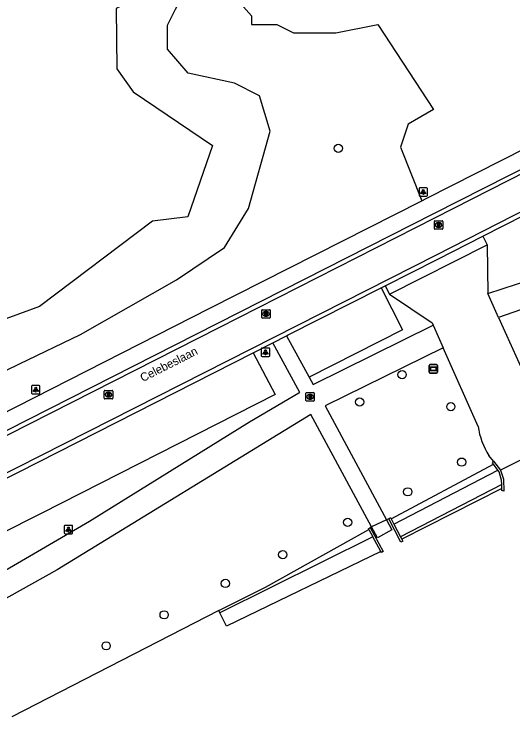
# Model space of a CAD drawing. Extents: x 162880 to 165536, y 384011 to 385179.
# Drawn here: x 163406.8 to 163466, y 384366.8 to 384450.2 of the extents above; entities that cross this region are included whole.
import ezdxf

# ---------------------------------------------------------------- set-up
doc = ezdxf.new("R2010")
doc.units = 0
for name, color, linetype in [('IMGEO_Boom', 7, 'Continuous'), ('IMGEO_Brandkraan', 7, 'Continuous'), ('IMGEO_Erf', 7, 'Continuous'), ('IMGEO_Grasland_agrarisch', 7, 'Continuous'), ('IMGEO_Lichtpunt', 7, 'Continuous'), ('IMGEO_Loofbos', 7, 'Continuous'), ('IMGEO_Meer_plas_ven_vijver', 7, 'Continuous'), ('IMGEO_Muur', 7, 'Continuous'), ('IMGEO_Openbare_ruimte_label', 7, 'Continuous'), ('IMGEO_Parkeervlak_open', 7, 'Continuous'), ('IMGEO_Reclamebord', 7, 'Continuous'), ('IMGEO_Rijbaan_lokaal_gesloten', 7, 'Continuous'), ('IMGEO_Rijbaan_lokaal_open', 7, 'Continuous'), ('IMGEO_Rioolput', 7, 'Continuous'), ('IMGEO_Voetpad_open', 7, 'Continuous'), ('IMGEO_Waterloop', 7, 'Continuous')]:
    doc.layers.add(name, color=color, linetype=linetype)

msp = doc.modelspace()

# ---------------------------------------------------------------- linework, layer by layer
at = {"layer": 'IMGEO_Boom'}
for centre in [(163445.317, 384434.285), (163452.884, 384407.426), (163447.841, 384404.175), (163458.665, 384403.621), (163459.957, 384397.041), (163453.557, 384393.511), (163446.421, 384389.889), (163438.716, 384386.059), (163431.908, 384382.643), (163424.634, 384378.918), (163417.752, 384375.234)]:
    msp.add_circle(centre, 0.489, dxfattribs=at)
at = {"layer": 'IMGEO_Brandkraan'}
for p, q in [((163441.458, 384404.366), (163441.458, 384405.218)), ((163441.533, 384405.292), (163442.385, 384405.292)), ((163441.946, 384405.072), (163441.971, 384405.072)), ((163442.459, 384405.218), (163442.459, 384404.366)), ((163442.385, 384404.292), (163441.533, 384404.292)), ((163441.969, 384404.512), (163441.944, 384404.512))]:
    msp.add_line(p, q, dxfattribs=at)
for points in [[(163441.458, 384404.366), (163441.458, 384405.218)], [(163441.533, 384405.292), (163442.385, 384405.292)], [(163442.459, 384405.218), (163442.459, 384404.366)], [(163442.385, 384404.292), (163441.533, 384404.292)], [(163441.806, 384404.992), (163441.806, 384404.592), (163442.019, 384404.592)], [(163442.037, 384404.992), (163441.806, 384404.992)], [(163441.985, 384404.911), (163441.931, 384404.911), (163441.931, 384404.835)], [(163441.931, 384404.835), (163441.984, 384404.835)], [(163441.993, 384404.759), (163441.931, 384404.759), (163441.931, 384404.678)], [(163441.931, 384404.678), (163441.993, 384404.678)]]:
    msp.add_lwpolyline(points, dxfattribs=at)
for centre, radius, start, end in [((163441.535, 384405.216), 0.0765, 91.55205, 178.44795), ((163441.535, 384405.216), 0.0765, 91.55205, 178.44795), ((163442.383, 384405.216), 0.0765, 1.55205, 88.44795), ((163442.383, 384405.216), 0.0765, 1.55205, 88.44795), ((163441.535, 384404.368), 0.0765, 181.55205, 268.44795), ((163441.535, 384404.368), 0.0765, 181.55205, 268.44795), ((163441.986, 384404.873), 0.0379, 267.82845, 90.93552), ((163441.994, 384404.718), 0.0404, 269.87594, 90.50774), ((163442.025, 384404.843), 0.251, 268.66757, 293.53466), ((163442.041, 384404.847), 0.145, 59.4692, 91.53667), ((163442.066, 384404.894), 0.0922, 285.51372, 58.15012), ((163442.071, 384404.702), 0.105, 301.31148, 78.98903), ((163442.383, 384404.368), 0.0765, 271.55205, 358.44795), ((163442.383, 384404.368), 0.0765, 271.55205, 358.44795)]:
    msp.add_arc(centre, radius, start, end, dxfattribs=at)
for centre, major_axis, ratio, start_param, end_param in [((163441.945, 384404.792), (-0.387, 0.002), 0.722429, 4.712389, 7.853982), ((163441.97, 384404.792), (-0.39, 0.002), 0.717154, 1.570796, 4.712389)]:
    msp.add_ellipse(centre, major_axis=major_axis, ratio=ratio, start_param=start_param, end_param=end_param, dxfattribs=at)
at = {"layer": 'IMGEO_Erf'}
for points in [[(163464.726, 384393.91), (163452.836, 384387.885)], [(163431.249, 384379.155), (163431.11, 384379.435)]]:
    msp.add_lwpolyline(points, dxfattribs=at)
at = {"layer": 'IMGEO_Grasland_agrarisch'}
msp.add_lwpolyline([(163377.571, 384391.429), (163382.825, 384397.527), (163385.976, 384398.831), (163393.529, 384401.958), (163407.482, 384408.714), (163414.696, 384412.208), (163426.093, 384418.689), (163431.791, 384422.504), (163434.64, 384427.147), (163437.213, 384436.34), (163435.972, 384440.523), (163432.985, 384442.04), (163427.471, 384443.189), (163425.036, 384446.039), (163425.036, 384448.914), (163426.001, 384450.82), (163428.012, 384454.481), (163430.096, 384455.339)], dxfattribs=at)
at = {"layer": 'IMGEO_Lichtpunt'}
for p, q in [((163454.893, 384429.505), (163454.893, 384428.698)), ((163454.893, 384429.505), (163454.893, 384428.698)), ((163455.795, 384429.6), (163454.987, 384429.6)), ((163455.795, 384429.6), (163454.987, 384429.6)), ((163455.889, 384428.698), (163455.889, 384429.505)), ((163455.889, 384428.698), (163455.889, 384429.505)), ((163454.987, 384428.604), (163455.795, 384428.604)), ((163454.987, 384428.604), (163455.795, 384428.604)), ((163436.169, 384410.482), (163436.169, 384409.675)), ((163436.169, 384410.482), (163436.169, 384409.675)), ((163437.071, 384410.577), (163436.263, 384410.577)), ((163437.071, 384410.577), (163436.263, 384410.577)), ((163437.165, 384409.675), (163437.165, 384410.482)), ((163437.165, 384409.675), (163437.165, 384410.482)), ((163436.263, 384409.581), (163437.071, 384409.581)), ((163436.263, 384409.581), (163437.071, 384409.581)), ((163408.895, 384406.041), (163408.895, 384405.234)), ((163408.895, 384406.041), (163408.895, 384405.234)), ((163409.797, 384406.136), (163408.989, 384406.136)), ((163409.797, 384406.136), (163408.989, 384406.136)), ((163409.891, 384405.234), (163409.891, 384406.041)), ((163409.891, 384405.234), (163409.891, 384406.041)), ((163408.989, 384405.14), (163409.797, 384405.14)), ((163408.989, 384405.14), (163409.797, 384405.14)), ((163412.776, 384389.437), (163412.776, 384388.63)), ((163412.776, 384389.437), (163412.776, 384388.63)), ((163413.678, 384389.532), (163412.87, 384389.532)), ((163413.678, 384389.532), (163412.87, 384389.532)), ((163413.772, 384388.63), (163413.772, 384389.437)), ((163413.772, 384388.63), (163413.772, 384389.437)), ((163412.87, 384388.536), (163413.678, 384388.536)), ((163412.87, 384388.536), (163413.678, 384388.536))]:
    msp.add_line(p, q, dxfattribs=at)
for points in [[(163455.267, 384429.169), (163455.306, 384429.141), (163455.118, 384428.879), (163455.08, 384428.906), (163455.267, 384429.169)], [(163455.369, 384429.121), (163455.416, 384429.121), (163455.416, 384428.799), (163455.369, 384428.799), (163455.369, 384429.121)], [(163455.479, 384429.141), (163455.517, 384429.168), (163455.704, 384428.906), (163455.665, 384428.878), (163455.479, 384429.141)], [(163436.543, 384410.146), (163436.582, 384410.118), (163436.394, 384409.856), (163436.356, 384409.883), (163436.543, 384410.146)], [(163436.645, 384410.098), (163436.692, 384410.098), (163436.692, 384409.776), (163436.645, 384409.776), (163436.645, 384410.098)], [(163436.755, 384410.118), (163436.793, 384410.145), (163436.98, 384409.883), (163436.941, 384409.855), (163436.755, 384410.118)], [(163409.269, 384405.705), (163409.308, 384405.677), (163409.12, 384405.415), (163409.082, 384405.442), (163409.269, 384405.705)], [(163409.371, 384405.657), (163409.418, 384405.657), (163409.418, 384405.335), (163409.371, 384405.335), (163409.371, 384405.657)], [(163409.481, 384405.677), (163409.519, 384405.704), (163409.706, 384405.442), (163409.667, 384405.414), (163409.481, 384405.677)], [(163413.15, 384389.101), (163413.189, 384389.073), (163413.001, 384388.811), (163412.963, 384388.838), (163413.15, 384389.101)], [(163413.252, 384389.053), (163413.299, 384389.053), (163413.299, 384388.731), (163413.252, 384388.731), (163413.252, 384389.053)], [(163413.362, 384389.073), (163413.4, 384389.1), (163413.587, 384388.838), (163413.548, 384388.81), (163413.362, 384389.073)]]:
    msp.add_lwpolyline(points, dxfattribs=at)
for centre in [(163455.392, 384429.303), (163436.668, 384410.28), (163409.394, 384405.839), (163413.275, 384389.235)]:
    msp.add_circle(centre, 0.0994, dxfattribs=at)
for centre, start, end in [((163454.987, 384429.505), 90, 180), ((163454.987, 384429.505), 90, 180), ((163455.795, 384429.505), 0, 90), ((163455.795, 384429.505), 0, 90), ((163454.987, 384428.698), 180, 270), ((163454.987, 384428.698), 180, 270), ((163455.795, 384428.698), 270, 0), ((163455.795, 384428.698), 270, 360), ((163436.263, 384410.482), 90, 180), ((163436.263, 384410.482), 90, 180), ((163437.071, 384410.482), 0, 90), ((163437.071, 384410.482), 0, 90), ((163436.263, 384409.675), 180, 270), ((163436.263, 384409.675), 180, 270), ((163437.071, 384409.675), 270, 0), ((163437.071, 384409.675), 270, 360), ((163408.989, 384406.041), 90, 180), ((163408.989, 384406.041), 90, 180), ((163409.797, 384406.041), 0, 90), ((163409.797, 384406.041), 0, 90), ((163408.989, 384405.234), 180, 270), ((163408.989, 384405.234), 180, 270), ((163409.797, 384405.234), 270, 0), ((163409.797, 384405.234), 270, 360), ((163412.87, 384389.437), 90, 180), ((163412.87, 384389.437), 90, 180), ((163413.678, 384389.437), 0, 90), ((163413.678, 384389.437), 0, 90), ((163412.87, 384388.63), 180, 270), ((163412.87, 384388.63), 180, 270), ((163413.678, 384388.63), 270, 0), ((163413.678, 384388.63), 270, 360)]:
    msp.add_arc(centre, 0.0946, start, end, dxfattribs=at)
at = {"layer": 'IMGEO_Loofbos'}
for points in [[(163430.274, 384455.401), (163435, 384450), (163435, 384449), (163438, 384449), (163440, 384448), (163445, 384448), (163450, 384449), (163456.631, 384438.913), (163453.612, 384437.161), (163452.693, 384434.423), (163455.223, 384428.073)], [(163451.575, 384390.316), (163463.725, 384396.79)], [(163451.313, 384390.328), (163451.023, 384390.189)], [(163449.263, 384389.349), (163449.105, 384389.273)], [(163431.11, 384379.435), (163436.679, 384382.204), (163448.933, 384389.034)], [(163431.11, 384379.435), (163406.542, 384366.796)]]:
    msp.add_lwpolyline(points, dxfattribs=at)
at = {"layer": 'IMGEO_Meer_plas_ven_vijver'}
msp.add_lwpolyline([(163426.048, 384454.377), (163418.93, 384450.882), (163419.034, 384443.736), (163420.949, 384440.992), (163430.384, 384434.61), (163427.433, 384426.169), (163423.24, 384425.652), (163409.847, 384415.517), (163395.885, 384410.398), (163393.452, 384408.404), (163382.737, 384402.812), (163379.868, 384400.144), (163377.156, 384392.615), (163377.047, 384392.564), (163377.571, 384391.429)], dxfattribs=at)
at = {"layer": 'IMGEO_Muur'}
for points in [[(163463.725, 384396.79), (163463.609, 384396.942), (163463.753, 384397.144)], [(163464.252, 384396.099), (163463.725, 384396.79)], [(163463.753, 384397.144), (163464.573, 384396.089)], [(163464.713, 384394.395), (163464.699, 384394.88), (163464.412, 384395.889), (163464.252, 384396.099)], [(163464.573, 384396.089), (163464.938, 384395.013), (163464.978, 384393.613), (163464.733, 384393.658), (163464.726, 384393.91)], [(163464.726, 384393.91), (163464.713, 384394.395)], [(163451.313, 384390.328), (163451.505, 384390.452), (163451.575, 384390.316)], [(163452.836, 384387.885), (163452.953, 384387.66), (163452.735, 384387.556), (163451.313, 384390.328)], [(163451.575, 384390.316), (163451.899, 384389.691)], [(163448.933, 384389.034), (163448.876, 384389.139), (163449.105, 384389.273)], [(163449.105, 384389.273), (163450.646, 384386.429), (163450.425, 384386.311), (163450.353, 384386.442)], [(163451.899, 384389.691), (163452.693, 384388.16)], [(163448.933, 384389.034), (163449.415, 384388.155)], [(163450.353, 384386.442), (163449.415, 384388.155)], [(163452.693, 384388.16), (163452.836, 384387.885)]]:
    msp.add_lwpolyline(points, dxfattribs=at)
at = {"layer": 'IMGEO_Parkeervlak_open'}
for points in [[(163450.384, 384417.731), (163452.924, 384412.729), (163441.856, 384407.11)], [(163435.219, 384410.006), (163437.817, 384405.06), (163410.112, 384390.976), (163399.869, 384385.833)]]:
    msp.add_lwpolyline(points, dxfattribs=at)
at = {"layer": 'IMGEO_Reclamebord'}
for p, q in [((163456.092, 384407.718), (163456.092, 384408.518)), ((163456.092, 384408.518), (163456.092, 384407.718)), ((163456.192, 384408.618), (163456.982, 384408.618)), ((163456.982, 384408.618), (163456.192, 384408.618)), ((163457.082, 384408.518), (163457.082, 384407.718)), ((163457.082, 384407.718), (163457.082, 384408.518)), ((163456.982, 384407.618), (163456.192, 384407.618)), ((163456.192, 384407.618), (163456.982, 384407.618))]:
    msp.add_line(p, q, dxfattribs=at)
for points in [[(163456.193, 384408.35), (163456.981, 384408.35), (163456.981, 384407.886), (163456.193, 384407.886), (163456.193, 384408.35)], [(163456.258, 384408.285), (163456.258, 384407.951), (163456.916, 384407.951), (163456.916, 384408.285), (163456.258, 384408.285)]]:
    msp.add_lwpolyline(points, dxfattribs=at)
for centre, start, end in [((163456.192, 384408.518), 90, 180), ((163456.192, 384408.518), 90, 180), ((163456.982, 384408.518), 0, 90), ((163456.982, 384408.518), 360, 90), ((163456.192, 384407.718), 180, 270), ((163456.192, 384407.718), 180, 270), ((163456.982, 384407.718), 270, 0), ((163456.982, 384407.718), 270, 0)]:
    msp.add_arc(centre, 0.1, start, end, dxfattribs=at)
at = {"layer": 'IMGEO_Rijbaan_lokaal_gesloten'}
for points in [[(163374.588, 384385.063), (163378.916, 384387.009), (163383.947, 384389.295), (163393.3, 384393.895), (163393.861, 384394.17), (163406.159, 384400.323), (163431.169, 384413.017), (163456.857, 384426.067), (163469.815, 384432.669)], [(163471.637, 384429.105), (163456.941, 384421.625), (163434.919, 384410.458), (163407.231, 384396.416), (163398.126, 384391.858), (163397.114, 384391.355), (163394.252, 384389.942)]]:
    msp.add_lwpolyline(points, dxfattribs=at)
at = {"layer": 'IMGEO_Rijbaan_lokaal_open'}
for points in [[(163533.668, 384464.152), (163515.41, 384456.098), (163511.932, 384454.514), (163507.288, 384452.236), (163456.623, 384426.527), (163430.977, 384413.496), (163405.971, 384400.807), (163393.638, 384394.656), (163392.994, 384394.338), (163383.773, 384389.801), (163378.726, 384387.475), (163374.457, 384385.551)], [(163462.473, 384423.873), (163479.686, 384432.623), (163501.208, 384443.552), (163511.836, 384448.897)], [(163450.879, 384417.982), (163457.107, 384421.146), (163462.473, 384423.873)], [(163462.473, 384423.873), (163462.973, 384422.848)], [(163451.393, 384416.975), (163462.973, 384422.848)], [(163462.973, 384422.848), (163463.064, 384417.05)], [(163439.174, 384412.039), (163439.373, 384412.14), (163450.384, 384417.731)], [(163450.384, 384417.731), (163450.879, 384417.982)], [(163450.879, 384417.982), (163451.393, 384416.975)], [(163451.393, 384416.975), (163456.459, 384413.578), (163456.576, 384413.287)], [(163464.334, 384414.22), (163463.706, 384415.616), (163463.064, 384417.05)], [(163464.334, 384414.22), (163467.327, 384407.562), (163469.798, 384399.69)], [(163456.576, 384413.287), (163457.763, 384410.616)], [(163437.546, 384411.196), (163439.174, 384412.039)], [(163435.219, 384410.006), (163437.546, 384411.196)], [(163461.904, 384401.279), (163457.763, 384410.616)], [(163396.481, 384390.495), (163398.254, 384391.345), (163407.444, 384395.905), (163435.219, 384410.006)], [(163469.819, 384398.681), (163464.573, 384396.089)], [(163463.753, 384397.144), (163463.179, 384397.819)]]:
    msp.add_lwpolyline(points, dxfattribs=at)
msp.add_arc((163470.735, 384402.568), 8.924, 188.30552, 212.15187, dxfattribs=at)
at = {"layer": 'IMGEO_Rioolput'}
for p, q in [((163456.714, 384424.761), (163456.714, 384425.613)), ((163456.789, 384425.687), (163457.641, 384425.687)), ((163457.202, 384425.467), (163457.227, 384425.467)), ((163457.715, 384425.613), (163457.715, 384424.761)), ((163457.641, 384424.687), (163456.789, 384424.687)), ((163457.225, 384424.907), (163457.2, 384424.907)), ((163436.299, 384415.132), (163437.151, 384415.132)), ((163436.224, 384414.206), (163436.224, 384415.058)), ((163436.735, 384414.352), (163436.71, 384414.352)), ((163436.712, 384414.912), (163436.737, 384414.912)), ((163437.225, 384415.058), (163437.225, 384414.206)), ((163437.151, 384414.132), (163436.299, 384414.132)), ((163417.53, 384404.621), (163417.53, 384405.473)), ((163417.605, 384405.547), (163418.457, 384405.547)), ((163418.018, 384405.327), (163418.043, 384405.327)), ((163418.531, 384405.473), (163418.531, 384404.621)), ((163418.457, 384404.547), (163417.605, 384404.547)), ((163418.041, 384404.767), (163418.016, 384404.767))]:
    msp.add_line(p, q, dxfattribs=at)
for points in [[(163456.714, 384424.761), (163456.714, 384425.613)], [(163456.789, 384425.687), (163457.641, 384425.687)], [(163457.303, 384425.385), (163457.051, 384425.387), (163457.051, 384424.987)], [(163457.051, 384424.987), (163457.175, 384424.987), (163457.175, 384425.149), (163457.186, 384425.149)], [(163457.229, 384425.306), (163457.175, 384425.306), (163457.175, 384425.225)], [(163457.175, 384425.225), (163457.227, 384425.225)], [(163457.233, 384425.12), (163457.304, 384424.987), (163457.444, 384424.987), (163457.379, 384425.113)], [(163457.715, 384425.613), (163457.715, 384424.761)], [(163457.641, 384424.687), (163456.789, 384424.687)], [(163436.299, 384415.132), (163437.151, 384415.132)], [(163436.224, 384414.206), (163436.224, 384415.058)], [(163436.813, 384414.83), (163436.561, 384414.832), (163436.561, 384414.432)], [(163436.561, 384414.432), (163436.685, 384414.432), (163436.685, 384414.594), (163436.696, 384414.594)], [(163436.739, 384414.751), (163436.685, 384414.751), (163436.685, 384414.67)], [(163436.685, 384414.67), (163436.737, 384414.67)], [(163436.743, 384414.565), (163436.814, 384414.432), (163436.954, 384414.432), (163436.889, 384414.558)], [(163437.225, 384415.058), (163437.225, 384414.206)], [(163437.151, 384414.132), (163436.299, 384414.132)], [(163417.53, 384404.621), (163417.53, 384405.473)], [(163417.605, 384405.547), (163418.457, 384405.547)], [(163418.119, 384405.245), (163417.867, 384405.247), (163417.867, 384404.847)], [(163418.045, 384405.166), (163417.991, 384405.166), (163417.991, 384405.085)], [(163417.991, 384405.085), (163418.043, 384405.085)], [(163418.531, 384405.473), (163418.531, 384404.621)], [(163418.457, 384404.547), (163417.605, 384404.547)], [(163417.867, 384404.847), (163417.991, 384404.847), (163417.991, 384405.009), (163418.002, 384405.009)], [(163418.049, 384404.98), (163418.12, 384404.847), (163418.26, 384404.847), (163418.195, 384404.973)]]:
    msp.add_lwpolyline(points, dxfattribs=at)
for centre, radius, start, end in [((163456.791, 384425.611), 0.0765, 91.55205, 178.44795), ((163456.791, 384425.611), 0.0765, 91.55205, 178.44795), ((163457.185, 384425.096), 0.0533, 26.02933, 88.69889), ((163457.211, 384425.414), 0.19, 274.7715, 282.96867), ((163457.235, 384425.21), 0.0964, 77.00612, 93.18647), ((163457.249, 384425.267), 0.0378, 276.66336, 79.67722), ((163457.302, 384425.275), 0.109, 350.36119, 89.41601), ((163457.3, 384425.275), 0.112, 277.58423, 350.98172), ((163457.284, 384425.06), 0.108, 29.51342, 73.79051), ((163457.639, 384425.611), 0.0765, 1.55205, 88.44795), ((163457.639, 384425.611), 0.0765, 1.55205, 88.44795), ((163456.791, 384424.763), 0.0765, 181.55205, 268.44795), ((163456.791, 384424.763), 0.0765, 181.55205, 268.44795), ((163457.639, 384424.763), 0.0765, 271.55205, 358.44795), ((163457.639, 384424.763), 0.0765, 271.55205, 358.44795), ((163436.301, 384415.056), 0.0765, 91.55205, 178.44795), ((163436.301, 384415.056), 0.0765, 91.55205, 178.44795), ((163437.149, 384415.056), 0.0765, 1.55205, 88.44795), ((163437.149, 384415.056), 0.0765, 1.55205, 88.44795), ((163436.695, 384414.541), 0.0533, 26.02933, 88.69889), ((163436.721, 384414.859), 0.19, 274.7715, 282.96867), ((163436.745, 384414.655), 0.0964, 77.00612, 93.18647), ((163436.759, 384414.712), 0.0378, 276.66336, 79.67722), ((163436.812, 384414.72), 0.109, 350.36119, 89.41601), ((163436.81, 384414.72), 0.112, 277.58423, 350.98172), ((163436.794, 384414.505), 0.108, 29.51342, 73.79051), ((163436.301, 384414.208), 0.0765, 181.55205, 268.44795), ((163436.301, 384414.208), 0.0765, 181.55205, 268.44795), ((163437.149, 384414.208), 0.0765, 271.55205, 358.44795), ((163437.149, 384414.208), 0.0765, 271.55205, 358.44795), ((163417.607, 384405.471), 0.0765, 91.55205, 178.44795), ((163417.607, 384405.471), 0.0765, 91.55205, 178.44795), ((163418.027, 384405.274), 0.19, 274.7715, 282.96867), ((163418.051, 384405.07), 0.0964, 77.00612, 93.18647), ((163418.065, 384405.127), 0.0378, 276.66336, 79.67722), ((163418.118, 384405.135), 0.109, 350.36119, 89.41601), ((163418.116, 384405.135), 0.112, 277.58423, 350.98172), ((163418.455, 384405.471), 0.0765, 1.55205, 88.44795), ((163418.455, 384405.471), 0.0765, 1.55205, 88.44795), ((163417.607, 384404.623), 0.0765, 181.55205, 268.44795), ((163417.607, 384404.623), 0.0765, 181.55205, 268.44795), ((163418.001, 384404.956), 0.0533, 26.02933, 88.69889), ((163418.1, 384404.92), 0.108, 29.51342, 73.79051), ((163418.455, 384404.623), 0.0765, 271.55205, 358.44795), ((163418.455, 384404.623), 0.0765, 271.55205, 358.44795)]:
    msp.add_arc(centre, radius, start, end, dxfattribs=at)
for centre, major_axis, ratio, start_param, end_param in [((163457.201, 384425.187), (-0.387, 0.002), 0.722429, 4.712389, 7.853982), ((163457.226, 384425.187), (-0.39, 0.002), 0.717154, 1.570796, 4.712389), ((163436.711, 384414.632), (-0.387, 0.002), 0.722429, 4.712389, 7.853982), ((163436.736, 384414.632), (-0.39, 0.002), 0.717154, 1.570796, 4.712389), ((163418.017, 384405.047), (-0.387, 0.002), 0.722429, 4.712389, 7.853982), ((163418.042, 384405.047), (-0.39, 0.002), 0.717154, 1.570796, 4.712389)]:
    msp.add_ellipse(centre, major_axis=major_axis, ratio=ratio, start_param=start_param, end_param=end_param, dxfattribs=at)
at = {"layer": 'IMGEO_Voetpad_open'}
for points in [[(163455.223, 384428.073), (163455.744, 384428.337), (163506.36, 384454.019), (163510.842, 384456.216), (163514.547, 384458.003), (163519.897, 384460.317), (163524.589, 384462.42), (163537.834, 384468.229), (163538.679, 384466.281)], [(163373.344, 384387.242), (163392.671, 384396.393), (163404.998, 384402.561), (163430.054, 384415.32), (163455.223, 384428.073)], [(163463.064, 384417.05), (163466.469, 384418.149), (163489.956, 384426.192)], [(163490.778, 384423.254), (163468.763, 384415.737), (163464.334, 384414.22)], [(163441.856, 384407.11), (163442.311, 384406.274), (163456.576, 384413.287)], [(163439.174, 384412.039), (163441.856, 384407.11)], [(163401.73, 384381.953), (163402.925, 384382.559), (163415.788, 384390.039), (163434.759, 384401.832), (163440.643, 384405.264), (163440.732, 384405.317), (163437.546, 384411.196)], [(163457.763, 384410.616), (163443.764, 384403.717), (163451.023, 384390.189)], [(163449.263, 384389.349), (163442.041, 384402.685), (163411.931, 384384.253), (163403.114, 384379.365)], [(163451.023, 384390.189), (163449.263, 384389.349)], [(163451.023, 384390.189), (163451.656, 384389.009), (163449.963, 384388.057), (163449.263, 384389.349)]]:
    msp.add_lwpolyline(points, dxfattribs=at)
at = {"layer": 'IMGEO_Waterloop'}
for points in [[(163451.899, 384389.691), (163464.252, 384396.099)], [(163464.713, 384394.395), (163452.693, 384388.16)], [(163449.415, 384388.155), (163431.249, 384379.155)], [(163450.353, 384386.442), (163432.033, 384377.572), (163431.249, 384379.155)]]:
    msp.add_lwpolyline(points, dxfattribs=at)

# ---------------------------------------------------------------- texts
at = {"layer": 'IMGEO_Openbare_ruimte_label'}
msp.add_text('Celebeslaan', height=1, rotation=27.00065, dxfattribs=at).set_placement((163422.101, 384406.524))

doc.saveas('drawing.dxf')
